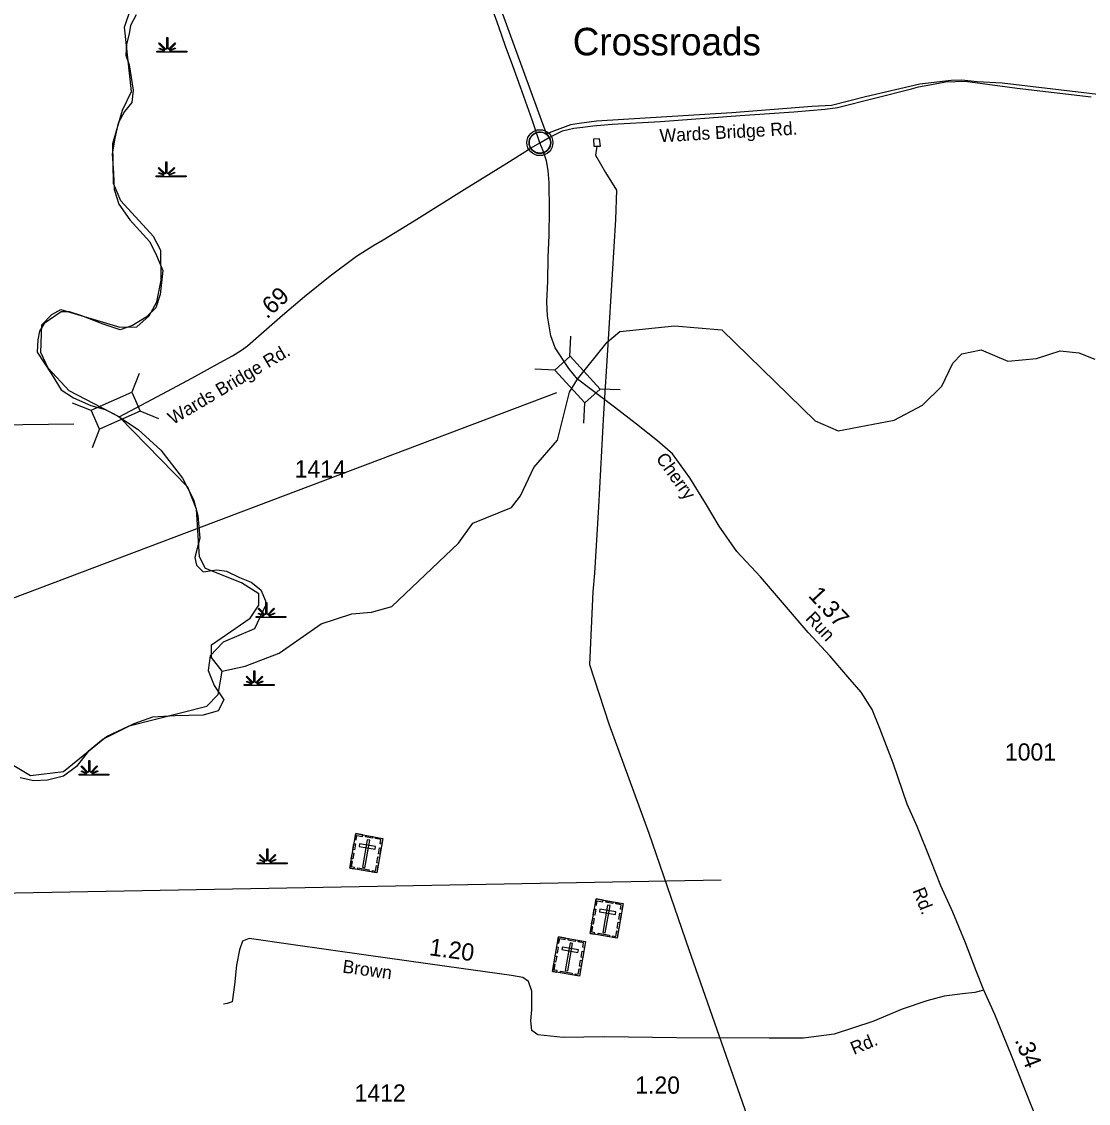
# Model space of a CAD drawing. Extents: x 2532689 to 2764727, y 536648 to 732970.
# Drawn here: x 2542603 to 2550356, y 701027 to 708887 of the extents above; entities that cross this region are included whole.
import ezdxf

# ---------------------------------------------------------------- set-up
doc = ezdxf.new("R2010")
doc.units = 0
for name, color, linetype in [('Exist Boundary Land Use US Fish and Wildlife Service', 7, 'Continuous'), ('Exist Boundary Political CountyLine', 7, 'Continuous'), ('Exist Civil Demographics Community CELL', 7, 'Continuous'), ('Exist Civil Demographics Community Label', 7, 'Continuous'), ('Exist Cultural Cemetery CELL', 7, 'Continuous'), ('Exist Hydrographic Creek Single Shore', 7, 'Continuous'), ('Exist Hydrographic Swamp CELL', 7, 'Continuous'), ('Exist Road Secondary Mileage Hundredths English Label', 7, 'Continuous'), ('Exist Road Secondary Structure Standard Bridge CELL', 7, 'Continuous'), ('Exist Road Secondary Structure Standard Bridge Number Label', 7, 'Continuous'), ('Exist Road Secondary Type 51 Attributed', 7, 'Continuous'), ('Exist Road Secondary Type 51 Label', 7, 'Continuous'), ('Exist Road Secondary Type 51 Number Label', 7, 'Continuous'), ('Exist Utilities Electrical Transmission Line', 7, 'Continuous'), ('Map Preparation Longitude Latitude Lines', 7, 'Continuous')]:
    doc.layers.add(name, color=color, linetype=linetype)

msp = doc.modelspace()

# ---------------------------------------------------------------- linework, layer by layer
at = {"layer": 'Exist Boundary Land Use US Fish and Wildlife Service'}
msp.add_lwpolyline([(2550547.6, 708343.2), (2549729.8, 708440.1), (2549547.5, 708448.8), (2549435.4, 708461), (2549359.6, 708459.5), (2549131.9, 708433.2), (2548735.7, 708342), (2548488.8, 708277.4), (2548348.9, 708270.8), (2547763.8, 708224.1), (2546781, 708164.2), (2546655.2, 708147.9), (2546593.3, 708136.9), (2546416.7, 708071.6), (2545228.9, 711331.7)], dxfattribs=at)
at = {"layer": 'Exist Boundary Political CountyLine'}
msp.add_lwpolyline([(2543434.4, 708938), (2543394.6, 708858.2), (2543384.6, 708798.4), (2543364.7, 708723.6), (2543359.7, 708643.8), (2543384.6, 708574), (2543414.5, 708389.5), (2543404.5, 708299.7), (2543349.7, 708234.9), (2543304.9, 708150.1), (2543279.9, 708040.4), (2543260, 707925.7), (2543270, 707786.1), (2543275, 707666.4), (2543309.8, 707561.6), (2543389.6, 707446.9), (2543534.1, 707287.4), (2543583.9, 707187.6), (2543628.8, 707077.9), (2543608.8, 706903.4), (2543578.9, 706808.6), (2543509.2, 706738.8), (2543409.5, 706679), (2543319.8, 706649), (2543195.2, 706688.9), (2543040.7, 706748.8), (2542951.1, 706778.7), (2542891.3, 706778.7), (2542766.7, 706693.9), (2542731.8, 706639.1), (2542721.8, 706574.2), (2542716.8, 706484.5), (2542816.5, 706329.9), (2542891.3, 706212.7), (2542980.9, 706152.8), (2543105.5, 706098), (2543210.2, 706068.1), (2543299.9, 706023.2), (2543449.4, 705923.4), (2543613.8, 705773.8), (2543773.3, 705569.4), (2543853, 705414.8), (2543882.9, 705297.6), (2543897.9, 705133), (2543863, 704993.4), (2543872.9, 704938.5), (2543922.8, 704888.7), (2544022.4, 704903.6), (2544092.2, 704893.7), (2544186.9, 704848.8), (2544271.6, 704813.9), (2544341.4, 704759), (2544376.3, 704679.2), (2544376.3, 704644.3), (2544296.5, 704474.8), (2544067.3, 704377.5), (2543972.6, 704277.8), (2543957.7, 704173), (2544002.5, 704063.3), (2544072.3, 703958.6), (2544032.4, 703878.8), (2543922.8, 703848.9), (2543718.5, 703843.9), (2543554, 703833.9), (2543419.5, 703784.1), (2543195.2, 703674.4), (2543085.6, 703584.6), (2543000.9, 703474.9), (2542906.2, 703405.1), (2542791.6, 703375.1), (2542691.9, 703370.2), (2542592.3, 703392.6)], dxfattribs=at)
at = {"layer": 'Exist Civil Demographics Community CELL'}
msp.add_lwpolyline([(2546292.4, 708020.3), (2546293.4, 708025.9), (2546295.2, 708032.4), (2546298.1, 708039.6), (2546301, 708045.4), (2546304.4, 708051.1), (2546308.1, 708056.2), (2546312.1, 708060.6), (2546316.7, 708065.2), (2546322.2, 708069.8), (2546327.6, 708073.5), (2546332.5, 708076.3), (2546337.6, 708078.8), (2546343, 708081.1), (2546348.7, 708082.9), (2546353, 708084.1), (2546357.9, 708084.8), (2546362, 708085.5), (2546368.3, 708085.8), (2546372.8, 708085.7), (2546378.4, 708085.4), (2546383.3, 708084.7), (2546388.3, 708083.7), (2546393.3, 708082.3), (2546398.4, 708080.3), (2546405.1, 708077.4), (2546411.3, 708073.9), (2546416.4, 708070.4), (2546421.6, 708066.4), (2546424.9, 708063.2), (2546429, 708058.8), (2546432.9, 708054.2), (2546435.9, 708049.6), (2546439.1, 708044.6), (2546441.5, 708039.4), (2546443.6, 708034.4), (2546445.1, 708029.4), (2546446.4, 708024.8), (2546447.5, 708018.7), (2546448.1, 708014), (2546448.4, 708008), (2546448.2, 708002.2), (2546447.6, 707996.5), (2546446.7, 707991.1), (2546445, 707984.9), (2546443.2, 707979.1), (2546440.9, 707974), (2546437.7, 707968), (2546434.4, 707962.7), (2546431, 707958), (2546426.8, 707953.2), (2546421.5, 707948.3), (2546416.5, 707944.2), (2546411.4, 707940.7), (2546407.1, 707938.2), (2546400.3, 707935), (2546393.2, 707932.3), (2546387.2, 707930.8), (2546380.6, 707929.5), (2546376.2, 707929), (2546371.7, 707928.8), (2546366.1, 707928.8), (2546361.8, 707929.2), (2546356.2, 707929.9), (2546350.3, 707931.2), (2546345.7, 707932.5), (2546340.5, 707934.4), (2546335.9, 707936.4), (2546332, 707938.6), (2546325.2, 707942.7), (2546319.6, 707947), (2546314.7, 707951.5), (2546310.2, 707956.3), (2546307.1, 707960.3), (2546304.1, 707964.5), (2546300, 707971.6), (2546298.3, 707975.1), (2546296.5, 707979.1), (2546294, 707987.3), (2546292.4, 707994.4), (2546291.7, 707999.5), (2546291.4, 708005.8), (2546291.4, 708010.5), (2546291.9, 708017)], close=True, dxfattribs=at)
for centre, radius in [((2546370, 708007.9), 94.3), ((2546369.8, 708008.1), 76.7)]:
    msp.add_circle(centre, radius, dxfattribs=at)
at = {"layer": 'Exist Cultural Cemetery CELL'}
for points in [[(2545031, 702986.7), (2545227.1, 702952.6), (2545183.4, 702701.7), (2544987.3, 702735.9)], [(2545023.6, 702944.1), (2545034.7, 702942.1), (2545040.3, 702973.8), (2545080.2, 702966.9), (2545082.1, 702977.8), (2545031, 702986.7)], [(2545104, 702974), (2545155, 702965.1), (2545153.1, 702953.9), (2545102, 702962.8)], [(2545010.8, 702871), (2545018.2, 702913.7), (2545029.5, 702911.7), (2545022, 702869.1)], [(2545059.5, 702912.7), (2545056.3, 702894.3), (2545172.3, 702874.1), (2545175.5, 702892.5)], [(2545133.4, 702939.2), (2545115, 702942.4), (2545080.1, 702742.6), (2545098.5, 702739.4)], [(2545219.7, 702909.8), (2545208.6, 702911.8), (2545214.1, 702943.5), (2545174.1, 702950.5), (2545176, 702961.4), (2545227.2, 702952.5)], [(2544999.2, 702804.8), (2545006.7, 702847.5), (2545017.9, 702845.5), (2545010.5, 702802.9)], [(2545184.6, 702774.9), (2545192, 702817.5), (2545203.3, 702815.6), (2545195.8, 702772.9)], [(2545196, 702839.8), (2545203.4, 702882.5), (2545214.6, 702880.5), (2545207.2, 702837.8)], [(2545019.9, 702730.3), (2545021.8, 702741.6), (2545000.2, 702745.4), (2545007.1, 702785.2), (2544996.1, 702787.1), (2544987.2, 702736)], [(2545045.8, 702737.3), (2545129.4, 702722.8), (2545127.5, 702711.5), (2545043.9, 702726.1)], [(2545150.8, 702707.4), (2545152.7, 702718.7), (2545174.4, 702714.9), (2545181.3, 702754.8), (2545192.3, 702752.8), (2545183.4, 702701.7)], [(2546777.7, 702512.2), (2546973.8, 702478.1), (2546930.1, 702227.2), (2546733.9, 702261.4)], [(2546770.2, 702469.6), (2546781.4, 702467.6), (2546786.9, 702499.3), (2546826.9, 702492.4), (2546828.8, 702503.3), (2546777.7, 702512.2)], [(2546757.5, 702396.5), (2546764.9, 702439.2), (2546776.1, 702437.2), (2546768.7, 702394.6)], [(2546806.2, 702438.2), (2546803, 702419.8), (2546919, 702399.6), (2546922.2, 702418)], [(2546880, 702464.7), (2546861.6, 702467.9), (2546826.8, 702268.1), (2546845.2, 702264.9)], [(2546850.6, 702499.5), (2546901.7, 702490.6), (2546899.7, 702479.4), (2546848.7, 702488.3)], [(2546966.4, 702435.3), (2546955.2, 702437.3), (2546960.8, 702469), (2546920.8, 702475.9), (2546922.7, 702486.9), (2546973.8, 702478)], [(2546745.9, 702330.3), (2546753.3, 702373), (2546764.6, 702371), (2546757.1, 702328.3)], [(2546931.3, 702300.4), (2546938.7, 702343), (2546949.9, 702341.1), (2546942.5, 702298.4)], [(2546942.6, 702365.3), (2546950.1, 702408), (2546961.3, 702406), (2546953.8, 702363.3)], [(2546766.5, 702255.8), (2546768.5, 702267.1), (2546746.8, 702270.9), (2546753.8, 702310.7), (2546742.8, 702312.6), (2546733.9, 702261.5)], [(2546897.4, 702232.9), (2546899.4, 702244.2), (2546921.1, 702240.4), (2546928, 702280.3), (2546939, 702278.3), (2546930.1, 702227.2)], [(2546504.7, 702236.6), (2546700.8, 702202.4), (2546657.1, 701951.6), (2546461, 701985.7)], [(2546497.3, 702193.9), (2546508.5, 702192), (2546514, 702223.7), (2546553.9, 702216.7), (2546555.8, 702227.7), (2546504.7, 702236.6)], [(2546607.1, 702189), (2546588.7, 702192.2), (2546553.9, 701992.4), (2546572.3, 701989.2)], [(2546577.7, 702223.9), (2546628.7, 702215), (2546626.8, 702203.7), (2546575.7, 702212.6)], [(2546693.5, 702159.7), (2546682.3, 702161.6), (2546687.8, 702193.3), (2546647.9, 702200.3), (2546649.8, 702211.3), (2546700.9, 702202.3)], [(2546792.5, 702262.8), (2546876.1, 702248.3), (2546874.1, 702237), (2546790.5, 702251.6)], [(2546484.5, 702120.9), (2546492, 702163.5), (2546503.2, 702161.6), (2546495.7, 702118.9)], [(2546533.2, 702162.5), (2546530, 702144.1), (2546646, 702123.9), (2546649.2, 702142.3)], [(2546669.7, 702089.6), (2546677.1, 702132.3), (2546688.3, 702130.4), (2546680.9, 702087.7)], [(2546493.6, 701980.1), (2546495.6, 701991.4), (2546473.9, 701995.2), (2546480.8, 702035), (2546469.9, 702036.9), (2546460.9, 701985.8)], [(2546473, 702054.6), (2546480.4, 702097.3), (2546491.6, 702095.4), (2546484.2, 702052.7)], [(2546658.3, 702024.7), (2546665.8, 702067.4), (2546677, 702065.4), (2546669.5, 702022.7)], [(2546519.6, 701987.2), (2546603.2, 701972.6), (2546601.2, 701961.4), (2546517.6, 701976)], [(2546624.5, 701957.2), (2546626.5, 701968.6), (2546648.1, 701964.8), (2546655.1, 702004.6), (2546666, 702002.7), (2546657.1, 701951.6)]]:
    msp.add_lwpolyline(points, close=True, dxfattribs=at)
at = {"layer": 'Exist Hydrographic Creek Single Shore'}
for points in [[(2544060.9, 704167.5), (2543983.8, 704266.1), (2543982.8, 704358), (2544262.9, 704553.2), (2544326.9, 704647.7), (2544325.8, 704729.7), (2544199.9, 704810), (2543938.9, 704914.4), (2543895.8, 704997.9), (2543872.9, 705345), (2543811.8, 705503.4), (2543310.9, 706015.8), (2542948.9, 706203.8), (2542795.7, 706368.3), (2542743.8, 706484.3), (2542748.8, 706684.8), (2542821.8, 706760), (2542887.8, 706795.6), (2543315.7, 706668.4), (2543439.8, 706670.2), (2543530.8, 706749.4), (2543586.8, 706850.1), (2543617.8, 707008.9), (2543613.9, 707225.5), (2543561.8, 707325.1), (2543323.7, 707584.7), (2543270.8, 707710.6), (2543265.7, 708002.6), (2543336.9, 708245.1), (2543400.8, 708379), (2543350.8, 708846.4), (2543436.7, 709106.1)], [(2544060.9, 704167.5), (2544226.8, 704203.7), (2544475.9, 704299.2), (2544779.8, 704511.8), (2545003.9, 704583.2), (2545144.8, 704595.6), (2545293.9, 704637.8), (2545777.8, 705097.2), (2545882.8, 705242.7), (2546163.9, 705355.9), (2546229.9, 705440.6), (2546325.9, 705648), (2546496.9, 705845.4), (2546584.8, 706194.3), (2546643.1, 706288.9), (2546858.8, 706559.3), (2546949.9, 706635.3), (2547348.9, 706677.7), (2547690.9, 706648.9), (2548369.9, 705987), (2548538, 705915), (2548944.8, 705990.6), (2549150.9, 706100.8), (2549289.9, 706237.7), (2549369.9, 706405.1), (2549435.9, 706473.4), (2549577, 706502.1), (2549770, 706421.3), (2549977.9, 706439.6), (2550152, 706495.9), (2550285.9, 706481.7), (2550403, 706433.9)], [(2540713.8, 702679.1), (2540845.9, 702723.8), (2541009.9, 702878.2), (2541137.9, 703162.5), (2541232.8, 703438.9), (2541338.8, 703541.6), (2541761.9, 703683.5), (2542002.8, 703703.2), (2542236.8, 703666.7), (2542667, 703408.4), (2542907.9, 703437.8), (2543219.8, 703693.4), (2543384.8, 703769.1), (2543948.9, 703913.4), (2544031, 703998.9), (2544060.9, 704167.5)]]:
    msp.add_lwpolyline(points, dxfattribs=at)
at = {"layer": 'Exist Hydrographic Swamp CELL'}
for points in [[(2543586.4, 708671.7), (2543639, 708671.7), (2543641, 708675.4), (2543602.8, 708690.2), (2543605.7, 708695.4), (2543643.4, 708679.6), (2543645, 708682.5), (2543600.6, 708727.1), (2543605.7, 708732.2), (2543651, 708686.7), (2543657.3, 708689.1), (2543657.3, 708772.2), (2543664.6, 708772.2), (2543664.5, 708689.1), (2543670.9, 708686.7), (2543716.2, 708732.2), (2543721.3, 708727.1), (2543676.9, 708682.5), (2543678.9, 708678.9), (2543719.8, 708697.5), (2543722.2, 708692.5), (2543681.2, 708674.7), (2543682.9, 708671.7), (2543803.9, 708671.7), (2543803.9, 708664.6), (2543586.4, 708664.6)], [(2543581.1, 707767.8), (2543633.8, 707767.8), (2543635.8, 707771.4), (2543597.5, 707786.3), (2543600.4, 707791.5), (2543638.2, 707775.7), (2543639.8, 707778.6), (2543595.3, 707823.1), (2543600.5, 707828.3), (2543645.7, 707782.8), (2543652.1, 707785.2), (2543652.1, 707868.3), (2543659.3, 707868.3), (2543659.3, 707785.2), (2543665.6, 707782.8), (2543710.9, 707828.3), (2543716.1, 707823.1), (2543671.6, 707778.6), (2543673.6, 707775), (2543714.5, 707793.6), (2543717, 707788.6), (2543676, 707770.8), (2543677.6, 707767.8), (2543798.7, 707767.8), (2543798.7, 707760.7), (2543581.1, 707760.7)], [(2544306.8, 704564.8), (2544359.5, 704564.9), (2544361.5, 704568.5), (2544323.2, 704583.3), (2544326.1, 704588.5), (2544363.9, 704572.8), (2544365.5, 704575.7), (2544321, 704620.2), (2544326.2, 704625.3), (2544371.4, 704579.8), (2544377.8, 704582.2), (2544377.8, 704665.3), (2544385, 704665.3), (2544385, 704582.2), (2544391.3, 704579.8), (2544436.6, 704625.3), (2544441.8, 704620.2), (2544397.3, 704575.7), (2544399.3, 704572.1), (2544440.2, 704590.7), (2544442.7, 704585.6), (2544401.7, 704567.8), (2544403.3, 704564.9), (2544524.4, 704564.8), (2544524.4, 704557.7), (2544306.8, 704557.7)], [(2544220.6, 704070.2), (2544273.2, 704070.3), (2544275.2, 704073.9), (2544236.9, 704088.8), (2544239.8, 704093.9), (2544277.6, 704078.2), (2544279.2, 704081.1), (2544234.7, 704125.6), (2544239.9, 704130.7), (2544285.1, 704085.3), (2544291.5, 704087.7), (2544291.5, 704170.7), (2544298.7, 704170.7), (2544298.7, 704087.7), (2544305, 704085.3), (2544350.3, 704130.7), (2544355.5, 704125.6), (2544311, 704081.1), (2544313, 704077.5), (2544353.9, 704096.1), (2544356.4, 704091), (2544315.4, 704073.2), (2544317, 704070.3), (2544438.1, 704070.2), (2544438.1, 704063.1), (2544220.6, 704063.1)], [(2543020.3, 703418.6), (2543073, 703418.7), (2543075, 703422.3), (2543036.7, 703437.2), (2543039.6, 703442.3), (2543077.3, 703426.6), (2543078.9, 703429.5), (2543034.5, 703474), (2543039.6, 703479.2), (2543084.9, 703433.7), (2543091.2, 703436.1), (2543091.2, 703519.1), (2543098.5, 703519.1), (2543098.5, 703436.1), (2543104.8, 703433.7), (2543150.1, 703479.2), (2543155.2, 703474), (2543110.8, 703429.5), (2543112.8, 703425.9), (2543153.7, 703444.5), (2543156.2, 703439.4), (2543115.2, 703421.6), (2543116.8, 703418.7), (2543237.8, 703418.6), (2543237.8, 703411.5), (2543020.3, 703411.5)], [(2544314.7, 702774.9), (2544367.3, 702775), (2544369.3, 702778.6), (2544331.1, 702793.4), (2544334, 702798.6), (2544371.7, 702782.9), (2544373.3, 702785.7), (2544328.9, 702830.3), (2544334, 702835.4), (2544379.3, 702789.9), (2544385.6, 702792.3), (2544385.6, 702875.4), (2544392.9, 702875.4), (2544392.8, 702792.3), (2544399.2, 702789.9), (2544444.5, 702835.4), (2544449.6, 702830.3), (2544405.2, 702785.7), (2544407.2, 702782.1), (2544448.1, 702800.7), (2544450.5, 702795.7), (2544409.5, 702777.9), (2544411.2, 702775), (2544532.2, 702774.9), (2544532.2, 702767.8), (2544314.7, 702767.8)]]:
    msp.add_lwpolyline(points, close=True, dxfattribs=at)
at = {"layer": 'Exist Road Secondary Structure Standard Bridge CELL'}
for p, q in [((2546588.4, 706454.5), (2546595.5, 706601.5)), ((2546479.5, 706355.6), (2546332.6, 706362.6)), ((2543457.3, 706330.7), (2543403.6, 706193.7)), ((2546954.1, 706210.8), (2546807.1, 706217.8)), ((2543109.4, 706062.2), (2542972.4, 706115.9)), ((2546688.7, 705969.6), (2546695.7, 706116.6)), ((2543600.9, 706002.2), (2543463.9, 706055.8)), ((2543168.4, 705927.4), (2543114.7, 705790.4))]:
    msp.add_line(p, q, dxfattribs=at)
for points in [[(2546695.7, 706116.6), (2546479, 706355.1), (2546590.4, 706456.3), (2546807.1, 706217.8)], [(2543463.9, 706055.8), (2543168.6, 705926.8), (2543108.4, 706064.7), (2543403.6, 706193.7)]]:
    msp.add_lwpolyline(points, close=True, dxfattribs=at)
at = {"layer": 'Exist Road Secondary Structure Standard Bridge Number Label'}
for p, q in [((2546489.2, 706189.8), (2541505.5, 704304.9)), ((2542983, 705962.1), (2538366.8, 705909.1))]:
    msp.add_line(p, q, dxfattribs=at)
at = {"layer": 'Exist Road Secondary Type 51 Attributed'}
for points in [[(2546370, 708007.9), (2546313.9, 708174.6), (2546228, 708411.4), (2546171.8, 708565.3), (2546119.3, 708708.9), (2546071.1, 708849.4), (2545920.9, 709268.3), (2545806.3, 709589.2), (2545625.5, 710103.2), (2545513.5, 710419.1), (2545393.1, 710764.8), (2545235.6, 711183.9), (2545097, 711571.7), (2545046.6, 711707.8), (2545011.1, 711835.1), (2544975.6, 711974.2), (2544934.1, 712205), (2544904.5, 712417.6), (2544880.4, 712567.4), (2544853.4, 712724.5), (2544833.4, 712829), (2544821.1, 712913.4)], [(2546370, 708007.9), (2546427, 708041.2), (2546461.4, 708057.3), (2546534.5, 708092.7), (2546616, 708112.4), (2546681.1, 708121.3), (2546755.3, 708130.8), (2546894.3, 708142), (2547245.1, 708162.6), (2547825.8, 708205.5), (2548214.8, 708231.3), (2548442.6, 708250.6), (2548531.5, 708263.3), (2549070.9, 708398.7), (2549122.5, 708413.7), (2549204.1, 708428.7), (2549317.5, 708450.2), (2549459.3, 708454.5), (2549838.5, 708405.1), (2550376.6, 708340.6)], [(2543310.9, 706015.8), (2543553, 706143.6), (2543839.6, 706297.8), (2544045.6, 706409.4), (2544135.6, 706459), (2544199.9, 706499.3), (2544245.8, 706532.4), (2544323.7, 706601.7), (2544499.1, 706754.9), (2544659.5, 706889.4), (2544844.3, 707040.9), (2545036.8, 707182.4), (2545154.7, 707257.9), (2545231.8, 707301.9), (2545454.9, 707441), (2545819.8, 707668.5), (2546130.5, 707858.4), (2546305.6, 707970.3), (2546370, 708007.9)], [(2546643.1, 706288.9), (2546579.8, 706366.5), (2546481.1, 706516.8), (2546449.3, 706604.1), (2546424.7, 706749.9), (2546420.9, 706851.5), (2546428.3, 707001.8), (2546428.8, 707173.9), (2546436, 707336), (2546438.6, 707516), (2546437, 707717.9), (2546429.4, 707804.6), (2546417.3, 707874.7), (2546393.7, 707947.7), (2546370, 708007.9)], [(2549596.6, 701849.6), (2549540, 701988.8), (2549462.1, 702193.1), (2549370.1, 702415.6), (2549284.4, 702608.1), (2549211.3, 702792.6), (2549112.7, 703038.8), (2549039.7, 703201.6), (2548936.4, 703499.8), (2548839.6, 703749.9), (2548785, 703888.9), (2548704.7, 704015.3), (2548606.7, 704125.6), (2548480.1, 704275.4), (2548318.8, 704448.5), (2548161.6, 704631.5), (2547973.4, 704854), (2547802.1, 705036.8), (2547672.9, 705220.7), (2547573.8, 705388.7), (2547458.3, 705572.5), (2547333.1, 705746.3), (2547223.5, 705842.3), (2547071.2, 705961.6), (2546910.9, 706086.7), (2546643.1, 706288.9)], [(2549596.6, 701849.6), (2549530.6, 701832.4), (2549441, 701822.9), (2549307.1, 701806.3), (2549181.8, 701772), (2549003, 701710.9), (2548788.7, 701620.8), (2548508.4, 701529.7), (2548286.6, 701501.6), (2548036.8, 701501), (2547362.7, 701502.9), (2546838.5, 701509.2), (2546538.6, 701505.6), (2546354.3, 701524.4), (2546311.6, 701557.5), (2546304.6, 701625.5), (2546311.1, 701707.5), (2546310.6, 701841.7), (2546287.3, 701913), (2546246.7, 701942.6), (2546162.4, 701956.9), (2545693.3, 702022.2), (2545107.9, 702103.5), (2544560.4, 702181.5), (2544255.7, 702223.9), (2544207.8, 702205.2), (2544187.1, 702142.7), (2544165, 702030.5), (2544149.8, 701888.1), (2544133.8, 701763.6), (2544096.2, 701753.2), (2544071.3, 701747)], [(2550276.5, 700214), (2550192.8, 700406.6), (2550086.1, 700666.5), (2549943.8, 701001.9), (2549797.1, 701373.5), (2549675.6, 701673.2), (2549596.6, 701849.6)]]:
    msp.add_lwpolyline(points, dxfattribs=at)
at = {"layer": 'Exist Utilities Electrical Transmission Line'}
for points in [[(2546784.1, 707982.4), (2546810.3, 707982.8), (2546803.2, 708036.7), (2546759.3, 708034), (2546762.1, 707981.9), (2546784.1, 707982.4)], [(2546784.1, 707982.4), (2546773.3, 707916), (2546847.6, 707791.3), (2546926.1, 707662.8), (2546918, 707448.8), (2546895.3, 707052.3), (2546862.6, 706539.8), (2546831.7, 706039.2), (2546796.2, 705360.5), (2546767.1, 704880), (2546755.6, 704743.9), (2546729.1, 704215.2), (2546871, 703783.7), (2547161.6, 702989.2), (2547452.9, 702144.5), (2547891.8, 700892.4)]]:
    msp.add_lwpolyline(points, dxfattribs=at)
at = {"layer": 'Map Preparation Longitude Latitude Lines'}
msp.add_lwpolyline([(2536183.4, 702442.7), (2542029.6, 702548.2), (2547687.5, 702650.3)], dxfattribs=at)

# ---------------------------------------------------------------- texts
at = {"layer": 'Exist Civil Demographics Community Label'}
msp.add_text('Crossroads', height=200, dxfattribs=at).set_placement((2546608.5, 708642.3))
at = {"layer": 'Exist Road Secondary Mileage Hundredths English Label'}
for s, rotation, p in [('.69', 42.36839, (2544386.3, 706722.3)), ('1.37', 312.99329, (2548314.3, 704713)), ('1.20', 352.07059, (2545560.7, 702103.8)), ('.34', 291.54558, (2549819.5, 701486.9)), ('1.20', 359.83996, (2547062.5, 701097.7))]:
    msp.add_text(s, height=125, rotation=rotation, dxfattribs=at).set_placement(p)
at = {"layer": 'Exist Road Secondary Type 51 Label'}
for s, rotation, p in [('Wards Bridge Rd.', 3.17994, (2547242.9, 708011)), ('Wards Bridge Rd.', 30.74167, (2543702.8, 705955.9)), ('Cherry', 305.77001, (2547208.4, 705712.5)), ('Run', 312.99319, (2548294.3, 704546.8)), ('Rd.', 291.62588, (2549076.4, 702573.4)), ('Brown', 352.09157, (2544931, 701977.5)), ('Rd.', 22.80208, (2548651.6, 701378.1))]:
    msp.add_text(s, height=95, rotation=rotation, dxfattribs=at).set_placement(p)
at = {"layer": 'Exist Road Secondary Type 51 Number Label'}
for s, p in [('1414', (2544587.6, 705574.7)), ('1001', (2549749.3, 703517.8)), ('1412', (2545022.5, 701039.7))]:
    msp.add_text(s, height=125, dxfattribs=at).set_placement(p)

doc.saveas('drawing.dxf')
